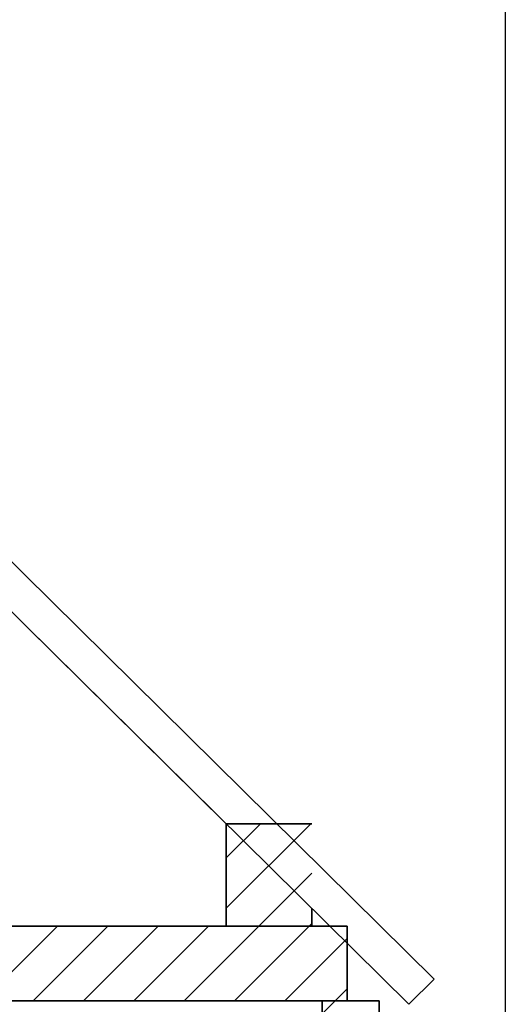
# Model space of a CAD drawing. Extents: x -350 to 540, y -53 to 541.
# Tile 543 of 569: x 308 to 335, y 198 to 254. Entities that reach past the tile are written whole.
import ezdxf

# ---------------------------------------------------------------- set-up
doc = ezdxf.new("R2010")
doc.units = 0
doc.layers.get('0').update_dxf_attribs({"lineweight": 35})
doc.layers.add('_3d_View_', color=7, linetype='Continuous')
for name, color, linetype, lineweight, true_color in [('A_Aussenwand', 3, 'Continuous', 35, 0x00ff00), ('A_Aussenwand-A06HSWU6NL', 3, 'Continuous', 35, 0x00ff00), ('A_Dach', 1, 'Continuous', 35, 0xff0000), ('A_Geschossdecke', 7, 'Continuous', 35, 0x008080)]:
    doc.layers.add(name, color=color, linetype=linetype, lineweight=lineweight, true_color=true_color)

# ---------------------------------------------------------------- blocks, each defined once
blk = doc.blocks.new('Referenz-A06HSWTYNL', base_point=(183.761, 139.981))
at = {"layer": 'A_Aussenwand', "color": 0, "linetype": 'ByBlock', "ltscale": 0.35}
for p, q in [((324.944, 148.802), (324.944, 198.402)), ((324.944, 198.402), (328.144, 198.402)), ((324.944, 148.802), (324.944, 198.402)), ((324.944, 198.402), (328.144, 198.402)), ((324.944, 198.402), (324.944, 148.802)), ((328.144, 198.402), (324.944, 198.402)), ((324.944, 148.802), (324.944, 198.402)), ((324.944, 198.402), (328.144, 198.402)), ((324.944, 198.402), (324.944, 148.802)), ((328.144, 198.402), (324.944, 198.402)), ((324.944, 148.802), (324.944, 198.402)), ((324.944, 198.402), (328.144, 198.402)), ((324.944, 198.402), (324.944, 148.802)), ((328.144, 198.402), (324.944, 198.402)), ((324.944, 148.802), (324.944, 198.402)), ((324.944, 198.402), (328.144, 198.402)), ((324.944, 198.402), (324.944, 148.802)), ((328.144, 198.402), (324.944, 198.402)), ((324.944, 198.402), (324.944, 198.402)), ((324.944, 198.402), (324.944, 198.402)), ((324.944, 198.402), (324.944, 198.402)), ((324.944, 198.402), (324.944, 198.402)), ((324.944, 198.402), (324.944, 198.402)), ((324.944, 198.402), (324.944, 198.402)), ((324.944, 190.802), (324.944, 198.402)), ((324.944, 198.402), (328.144, 198.402)), ((328.144, 198.402), (328.144, 148.802)), ((328.144, 198.402), (328.144, 148.802)), ((328.144, 148.802), (328.144, 198.402)), ((328.144, 198.402), (328.144, 148.802)), ((328.144, 148.802), (328.144, 198.402)), ((328.144, 198.402), (328.144, 148.802)), ((328.144, 148.802), (328.144, 198.402)), ((328.144, 198.402), (328.144, 148.802)), ((328.144, 148.802), (328.144, 198.402)), ((328.144, 198.402), (328.144, 198.402)), ((328.144, 198.402), (328.144, 198.402)), ((328.144, 198.402), (328.144, 198.402)), ((328.144, 198.402), (328.144, 198.402)), ((328.144, 198.402), (328.144, 198.402)), ((328.144, 198.402), (328.144, 198.402)), ((328.144, 190.802), (328.144, 198.402))]:
    blk.add_line(p, q, dxfattribs=at)
at = {"layer": 'A_Aussenwand', "color": 0, "linetype": 'ByBlock', "lineweight": 18, "ltscale": 0.18}
blk.add_line((324.944, 197.665), (325.682, 198.402), dxfattribs=at)
at = {"layer": 'A_Geschossdecke', "color": 0, "linetype": 'ByBlock', "ltscale": 0.35}
for p, q in [((183.767, 202.602), (326.358, 202.602)), ((326.358, 202.602), (326.358, 202.602)), ((326.358, 198.402), (326.358, 202.602)), ((183.767, 198.402), (326.358, 198.402)), ((326.358, 198.402), (326.358, 198.402))]:
    blk.add_line(p, q, dxfattribs=at)
at = {"layer": 'A_Geschossdecke', "color": 0, "linetype": 'ByBlock', "lineweight": 18, "ltscale": 0.18}
for p, q in [((305.883, 198.402), (310.083, 202.602)), ((308.711, 198.402), (312.911, 202.602)), ((311.54, 198.402), (315.74, 202.602)), ((314.368, 198.402), (318.568, 202.602)), ((317.196, 198.402), (321.396, 202.602)), ((320.025, 198.402), (324.225, 202.602)), ((322.853, 198.402), (326.358, 201.907)), ((325.682, 198.402), (326.358, 199.079))]:
    blk.add_line(p, q, dxfattribs=at)
blk = doc.blocks.new('Referenz-A06HSWU8NL', base_point=(178.421, 198.202))
at = {"layer": 'A_Aussenwand-A06HSWU6NL', "color": 0, "linetype": 'ByBlock', "ltscale": 0.35}
for p, q in [((319.565, 208.346), (269.552, 257.786)), ((319.565, 208.346), (271.144, 256.212)), ((319.565, 208.346), (319.565, 208.346)), ((319.565, 202.602), (319.565, 208.346)), ((319.565, 208.346), (324.365, 208.346)), ((319.565, 202.602), (319.565, 208.346)), ((319.565, 202.602), (319.565, 208.346)), ((324.365, 203.601), (324.365, 203.601)), ((324.365, 202.602), (324.365, 203.601)), ((269.552, 202.602), (319.565, 202.602)), ((271.144, 202.602), (319.565, 202.602)), ((319.565, 202.602), (319.565, 202.602)), ((319.565, 202.602), (324.365, 202.602)), ((324.365, 202.602), (324.365, 202.602))]:
    blk.add_line(p, q, dxfattribs=at)
at = {"layer": 'A_Aussenwand-A06HSWU6NL', "color": 0, "linetype": 'ByBlock', "lineweight": 18, "ltscale": 0.18}
for p, q in [((319.565, 203.6), (324.312, 208.346)), ((319.565, 206.428), (321.483, 208.346)), ((321.396, 202.602), (324.365, 205.571)), ((324.225, 202.602), (324.365, 202.743))]:
    blk.add_line(p, q, dxfattribs=at)
at = {"layer": 'A_Dach', "color": 0, "linetype": 'ByBlock', "ltscale": 0.35}
for p, q in [((254.827, 275.155), (331.233, 199.625)), ((254.827, 275.155), (331.233, 199.625)), ((254.827, 275.155), (331.233, 199.625)), ((254.827, 275.155), (331.233, 199.625)), ((254.827, 275.155), (331.233, 199.625)), ((254.827, 275.155), (331.233, 199.625)), ((254.827, 275.155), (331.233, 199.625)), ((255.21, 274.776), (331.233, 199.625)), ((262.839, 267.234), (331.233, 199.625)), ((270.468, 259.693), (331.233, 199.625)), ((331.233, 199.625), (296.421, 234.038)), ((296.241, 231.404), (329.827, 198.202)), ((329.827, 198.202), (331.233, 199.625)), ((331.233, 199.625), (331.233, 199.625)), ((331.233, 199.625), (331.233, 199.625))]:
    blk.add_line(p, q, dxfattribs=at)
blk = doc.blocks.new('3D-Ansicht-Rahmen-A06HSX0ONL', base_point=(172.396, 139.981))
at = {"color": 0, "linetype": 'ByBlock', "lineweight": -2, "ltscale": 0.25}
blk.add_line((335.235, 281.307), (335.235, 139.981), dxfattribs=at)

msp = doc.modelspace()

# ---------------------------------------------------------------- block references
at = {"color": 251, "lineweight": 25, "ltscale": 0.25, "true_color": 0x585858}
for name, p in [('Referenz-A06HSWU8NL', (178.421, 198.202)), ('Referenz-A06HSWTYNL', (183.761, 139.981))]:
    msp.add_blockref(name, p, dxfattribs=at)
at = {"layer": '_3d_View_', "color": 7, "linetype": 'Continuous', "lineweight": 25}
msp.add_blockref('3D-Ansicht-Rahmen-A06HSX0ONL', (172.396, 139.981), dxfattribs=at)

doc.saveas('drawing.dxf')
